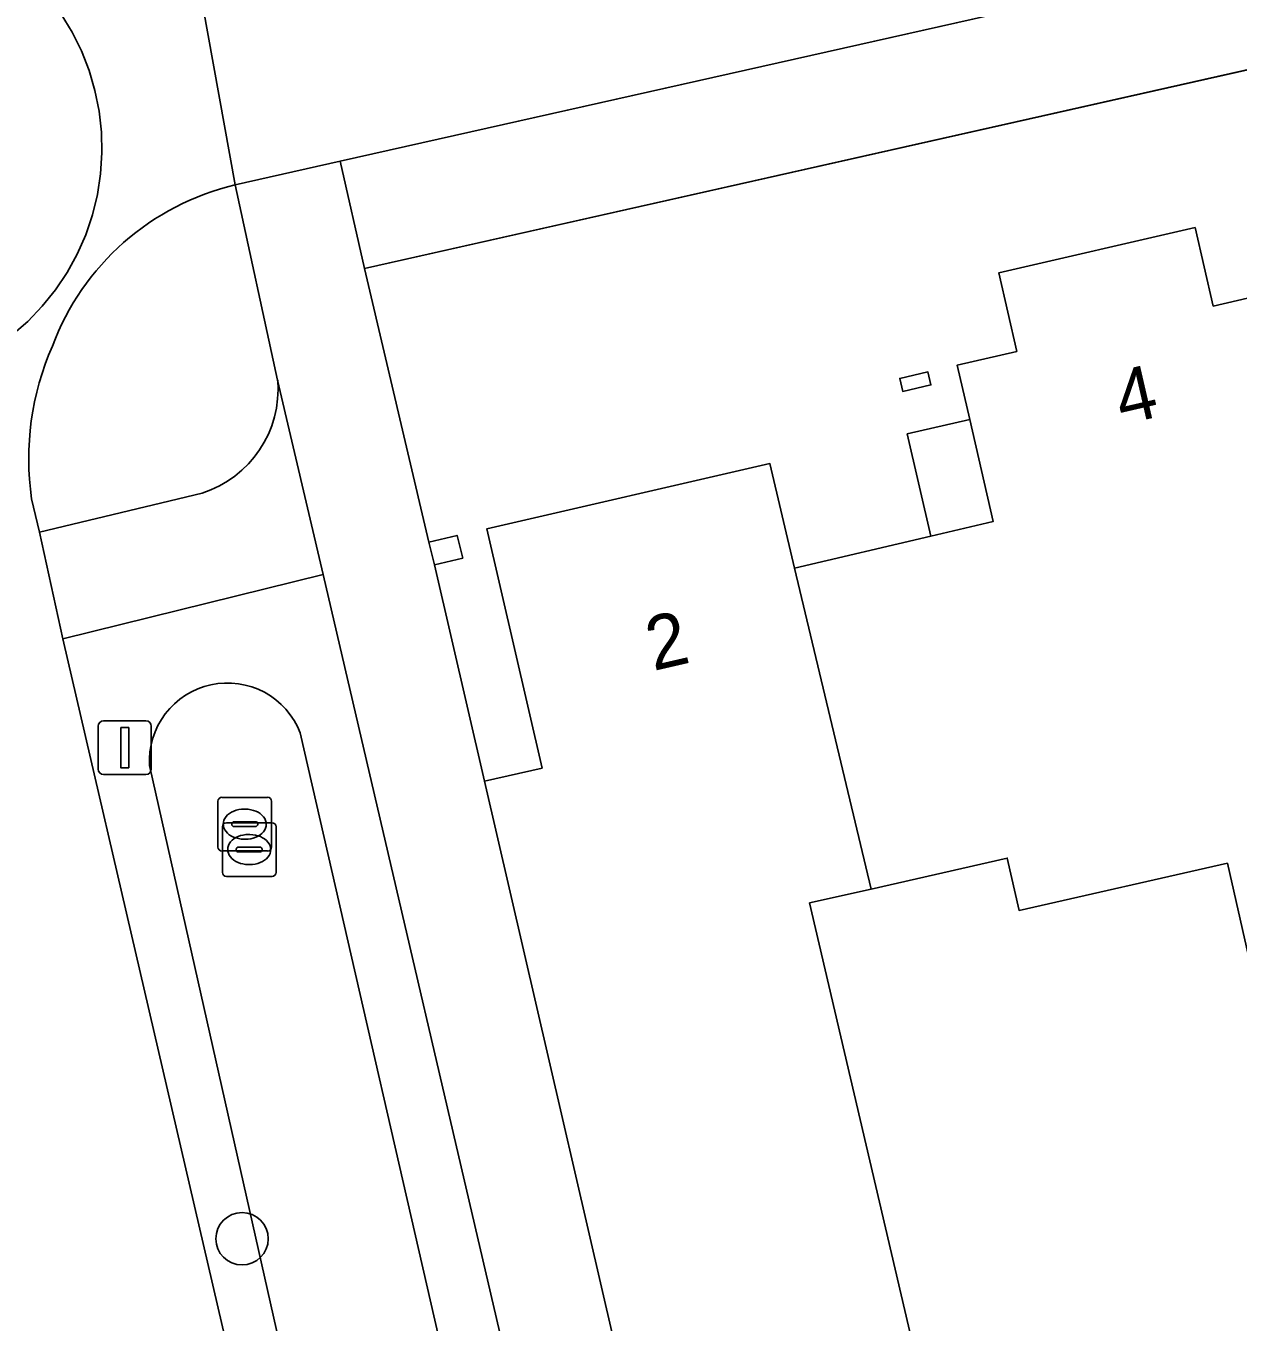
# Model space of a CAD drawing. Extents: x 156412 to 157779, y 382335 to 383768.
# Drawn here: x 156600.96 to 156623.55, y 383212.5 to 383236.66 of the extents above; entities that cross this region are included whole.
import ezdxf

# ---------------------------------------------------------------- set-up
doc = ezdxf.new("R2010")
doc.units = 0
for name, color, linetype in [('IMGEO_Berm_groen', 7, 'Continuous'), ('IMGEO_Boom', 7, 'Continuous'), ('IMGEO_Erf', 7, 'Continuous'), ('IMGEO_Greppel_droge_sloot', 7, 'Continuous'), ('IMGEO_Kolk', 7, 'Continuous'), ('IMGEO_Lichtmast', 7, 'Continuous'), ('IMGEO_Pand', 7, 'Continuous'), ('IMGEO_Pand_nummerreeks', 7, 'Continuous'), ('IMGEO_Pand_overbouw', 7, 'Continuous'), ('IMGEO_Rijbaan_lokaal_gesloten', 7, 'Continuous'), ('IMGEO_Rijbaan_lokaal_open', 7, 'Continuous'), ('IMGEO_Voetpad_open', 7, 'Continuous')]:
    doc.layers.add(name, color=color, linetype=linetype)

msp = doc.modelspace()

# ---------------------------------------------------------------- linework, layer by layer
at = {"layer": 'IMGEO_Berm_groen'}
for points in [[(156605.65, 383230.059), (156604.859, 383233.7)], [(156601.064, 383227.848), (156601.21, 383227.222), (156604.24, 383227.953)], [(156618.254, 383175.976), (156606.5, 383226.438), (156601.645, 383225.237), (156613.336, 383174.879)], [(156613.415, 383177.748), (156603.261, 383222.875), (156603.259, 383223.004), (156603.269, 383223.132), (156603.29, 383223.259), (156603.322, 383223.383), (156603.366, 383223.504), (156603.419, 383223.621), (156603.483, 383223.733), (156603.556, 383223.839), (156603.638, 383223.937), (156603.729, 383224.028), (156603.827, 383224.111), (156603.933, 383224.185), (156604.044, 383224.249), (156604.161, 383224.303), (156604.281, 383224.347), (156604.406, 383224.38), (156604.533, 383224.402), (156604.661, 383224.412), (156604.789, 383224.411), (156604.917, 383224.399), (156605.044, 383224.376), (156605.167, 383224.341), (156605.288, 383224.296), (156605.404, 383224.24), (156605.514, 383224.174), (156605.618, 383224.099), (156605.716, 383224.015), (156605.805, 383223.923), (156605.886, 383223.823), (156605.958, 383223.716), (156606.02, 383223.604), (156606.072, 383223.486), (156616.401, 383178.418)]]:
    msp.add_lwpolyline(points, dxfattribs=at)
for centre, radius, start, end in [((156605.972, 383229.003), 4.827, 103.3333, 159.494), ((156606.208, 383228.598), 5.198, 156.2189, 188.2939), ((156603.622, 383229.892), 2.035, 287.6874, 4.7067)]:
    msp.add_arc(centre, radius, start, end, dxfattribs=at)
at = {"layer": 'IMGEO_Boom'}
msp.add_circle((156604.986, 383214.054), 0.489, dxfattribs=at)
at = {"layer": 'IMGEO_Erf'}
for points in [[(156629.982, 383237.255), (156607.27, 383232.142), (156608.47, 383227.036), (156608.996, 383227.164), (156609.099, 383226.743), (156608.572, 383226.615), (156609.503, 383222.585), (156610.579, 383222.828), (156609.547, 383227.286), (156614.826, 383228.503), (156615.282, 383226.556), (156617.826, 383227.152), (156618.99, 383227.425), (156618.551, 383229.325), (156618.317, 383230.339), (156619.428, 383230.595), (156619.091, 383232.057), (156622.751, 383232.902), (156623.089, 383231.44), (156625.278, 383231.947)], [(156623.752, 383219.299), (156623.354, 383221.055), (156619.472, 383220.174), (156619.251, 383221.149), (156616.714, 383220.573), (156615.565, 383220.313), (156617.927, 383210.221)]]:
    msp.add_lwpolyline(points, dxfattribs=at)
msp.add_lwpolyline([(156617.828, 383229.969), (156617.302, 383229.848), (156617.246, 383230.092), (156617.772, 383230.213)], close=True, dxfattribs=at)
at = {"layer": 'IMGEO_Greppel_droge_sloot'}
msp.add_lwpolyline([(156616.401, 383178.418), (156606.072, 383223.486), (156606.02, 383223.604), (156605.958, 383223.716), (156605.886, 383223.823), (156605.805, 383223.923), (156605.716, 383224.015), (156605.618, 383224.099), (156605.514, 383224.174), (156605.404, 383224.24), (156605.288, 383224.296), (156605.167, 383224.341), (156605.044, 383224.376), (156604.917, 383224.399), (156604.789, 383224.411), (156604.661, 383224.412), (156604.533, 383224.402), (156604.406, 383224.38), (156604.281, 383224.347), (156604.161, 383224.303), (156604.044, 383224.249), (156603.933, 383224.185), (156603.827, 383224.111), (156603.729, 383224.028), (156603.638, 383223.937), (156603.556, 383223.839), (156603.483, 383223.733), (156603.419, 383223.621), (156603.366, 383223.504), (156603.322, 383223.383), (156603.29, 383223.259), (156603.269, 383223.132), (156603.259, 383223.004), (156603.261, 383222.875), (156613.415, 383177.748)], dxfattribs=at)
at = {"layer": 'IMGEO_Kolk'}
for p, q in [((156604.536, 383221.356), (156604.536, 383222.208)), ((156604.611, 383222.282), (156605.463, 383222.282)), ((156605.537, 383222.208), (156605.537, 383221.356)), ((156605.024, 383222.062), (156605.049, 383222.062)), ((156604.619, 383220.883), (156604.619, 383221.735)), ((156604.694, 383221.809), (156605.546, 383221.809)), ((156604.795, 383221.776), (156604.795, 383221.788)), ((156605.233, 383221.739), (156604.835, 383221.739)), ((156604.838, 383221.825), (156605.236, 383221.825)), ((156605.279, 383221.788), (156605.279, 383221.776)), ((156605.62, 383221.735), (156605.62, 383220.883)), ((156605.047, 383221.502), (156605.022, 383221.502)), ((156605.107, 383221.589), (156605.132, 383221.589)), ((156605.463, 383221.282), (156604.611, 383221.282)), ((156604.878, 383221.303), (156604.878, 383221.315)), ((156605.316, 383221.266), (156604.918, 383221.266)), ((156604.921, 383221.352), (156605.319, 383221.352)), ((156605.362, 383221.315), (156605.362, 383221.303)), ((156605.13, 383221.029), (156605.105, 383221.029)), ((156605.546, 383220.809), (156604.694, 383220.809))]:
    msp.add_line(p, q, dxfattribs=at)
for points in [[(156604.536, 383221.356), (156604.536, 383222.208)], [(156604.611, 383222.282), (156605.463, 383222.282)], [(156605.537, 383222.208), (156605.537, 383221.356)], [(156604.619, 383220.883), (156604.619, 383221.735)], [(156604.694, 383221.809), (156605.546, 383221.809)], [(156605.62, 383221.735), (156605.62, 383220.883)], [(156605.463, 383221.282), (156604.611, 383221.282)], [(156605.546, 383220.809), (156604.694, 383220.809)]]:
    msp.add_lwpolyline(points, dxfattribs=at)
for centre, radius, start, end in [((156604.613, 383222.206), 0.0765, 91.552, 178.448), ((156604.613, 383222.206), 0.0765, 91.552, 178.448), ((156605.461, 383222.206), 0.0765, 1.552, 88.448), ((156605.461, 383222.206), 0.0765, 1.552, 88.448), ((156604.696, 383221.733), 0.0765, 91.552, 178.448), ((156604.696, 383221.733), 0.0765, 91.552, 178.448), ((156604.835, 383221.785), 0.0403, 85.8775, 175.7526), ((156604.832, 383221.775), 0.0366, 178.938, 274.7102), ((156605.236, 383221.782), 0.043, 264.8664, 352.4533), ((156605.24, 383221.787), 0.0386, 1.7309, 96.639), ((156605.544, 383221.733), 0.0765, 1.552, 88.448), ((156605.544, 383221.733), 0.0765, 1.552, 88.448), ((156604.613, 383221.358), 0.0765, 181.552, 268.448), ((156604.613, 383221.358), 0.0765, 181.552, 268.448), ((156604.918, 383221.312), 0.0403, 85.8775, 175.7526), ((156604.915, 383221.302), 0.0366, 178.938, 274.7102), ((156605.319, 383221.309), 0.043, 264.8664, 352.4533), ((156605.323, 383221.314), 0.0386, 1.7309, 96.639), ((156605.461, 383221.358), 0.0765, 271.552, 358.448), ((156605.461, 383221.358), 0.0765, 271.552, 358.448), ((156604.696, 383220.885), 0.0765, 181.552, 268.448), ((156604.696, 383220.885), 0.0765, 181.552, 268.448), ((156605.544, 383220.885), 0.0765, 271.552, 358.448), ((156605.544, 383220.885), 0.0765, 271.552, 358.448)]:
    msp.add_arc(centre, radius, start, end, dxfattribs=at)
for centre, major_axis, ratio, start_param, end_param in [((156605.023, 383221.782), (-0.387, 0.002), 0.722429, 4.712389, 7.853982), ((156605.048, 383221.782), (-0.39, 0.002), 0.717154, 1.570796, 4.712389), ((156605.106, 383221.309), (-0.387, 0.002), 0.722429, 4.712389, 7.853982), ((156605.131, 383221.309), (-0.39, 0.002), 0.717154, 1.570796, 4.712389)]:
    msp.add_ellipse(centre, major_axis=major_axis, ratio=ratio, start_param=start_param, end_param=end_param, dxfattribs=at)
at = {"layer": 'IMGEO_Lichtmast'}
for p, q in [((156602.305, 383222.808), (156602.305, 383223.608)), ((156602.305, 383223.608), (156602.305, 383222.808)), ((156602.405, 383223.708), (156603.195, 383223.708)), ((156603.195, 383223.708), (156602.405, 383223.708)), ((156603.295, 383223.608), (156603.295, 383222.808)), ((156603.295, 383222.808), (156603.295, 383223.608)), ((156603.195, 383222.708), (156602.405, 383222.708)), ((156602.405, 383222.708), (156603.195, 383222.708))]:
    msp.add_line(p, q, dxfattribs=at)
msp.add_lwpolyline([(156602.725, 383223.583), (156602.875, 383223.583), (156602.875, 383222.833), (156602.725, 383222.833), (156602.725, 383223.583)], dxfattribs=at)
for centre, start, end in [((156602.405, 383223.608), 90, 180), ((156602.405, 383223.608), 90, 180), ((156603.195, 383223.608), 0, 90), ((156603.195, 383223.608), 360, 90), ((156602.405, 383222.808), 180, 270), ((156602.405, 383222.808), 180, 270), ((156603.195, 383222.808), 270, 0), ((156603.195, 383222.808), 270, 0)]:
    msp.add_arc(centre, 0.1, start, end, dxfattribs=at)
at = {"layer": 'IMGEO_Pand'}
for points in [[(156618.551, 383229.325), (156618.99, 383227.425), (156617.826, 383227.152), (156615.282, 383226.556), (156616.714, 383220.573), (156619.251, 383221.149), (156619.472, 383220.174), (156623.354, 383221.055), (156623.752, 383219.299), (156632.588, 383221.303), (156632.612, 383221.196), (156633.558, 383221.411), (156631.543, 383230.295), (156627.274, 383229.327), (156627.385, 383228.839), (156626.068, 383228.54), (156625.278, 383231.947), (156623.089, 383231.44), (156622.751, 383232.902), (156619.091, 383232.057), (156619.428, 383230.595), (156618.317, 383230.339)], [(156617.772, 383230.213), (156617.246, 383230.092), (156617.302, 383229.848), (156617.828, 383229.969)], [(156616.714, 383220.573), (156615.282, 383226.556), (156614.826, 383228.503), (156609.547, 383227.286), (156610.579, 383222.828), (156609.503, 383222.585), (156612.644, 383209.015), (156617.927, 383210.221), (156615.565, 383220.313)], [(156608.572, 383226.615), (156609.099, 383226.743), (156608.996, 383227.164), (156608.47, 383227.036)]]:
    msp.add_lwpolyline(points, close=True, dxfattribs=at)
at = {"layer": 'IMGEO_Pand_overbouw'}
msp.add_lwpolyline([(156618.99, 383227.425), (156618.551, 383229.325), (156617.386, 383229.056), (156617.826, 383227.152)], close=True, dxfattribs=at)
at = {"layer": 'IMGEO_Rijbaan_lokaal_gesloten'}
msp.add_lwpolyline([(156646.059, 383242.959), (156717.235, 383259.398), (156716.377, 383263.265), (156708.386, 383261.419), (156638.408, 383245.297), (156608.429, 383238.567), (156605.937, 383237.996), (156604.153, 383237.588), (156604.859, 383233.7), (156606.812, 383234.139)], close=True, dxfattribs=at)
for points in [[(156604.859, 383233.7), (156604.153, 383237.588)], [(156601.613, 383236.879), (156601.817, 383236.546), (156601.991, 383236.195), (156602.134, 383235.831), (156602.244, 383235.456), (156602.321, 383235.073), (156602.364, 383234.684), (156602.373, 383234.293), (156602.348, 383233.903), (156602.289, 383233.516), (156602.196, 383233.137), (156602.071, 383232.766), (156601.913, 383232.408), (156601.725, 383232.066), (156601.507, 383231.741), (156601.262, 383231.436), (156600.991, 383231.154), (156600.697, 383230.897)], [(156601.645, 383225.237), (156601.21, 383227.222), (156601.064, 383227.848)], [(156613.69, 383173.197), (156613.336, 383174.879), (156601.645, 383225.237)]]:
    msp.add_lwpolyline(points, dxfattribs=at)
for centre, radius, start, end in [((156605.972, 383229.003), 4.827, 103.3333, 159.494), ((156606.208, 383228.598), 5.198, 156.2189, 188.2939)]:
    msp.add_arc(centre, radius, start, end, dxfattribs=at)
at = {"layer": 'IMGEO_Rijbaan_lokaal_open'}
msp.add_lwpolyline([(156600.697, 383230.897), (156600.991, 383231.154), (156601.262, 383231.436), (156601.507, 383231.741), (156601.725, 383232.066), (156601.913, 383232.408), (156602.071, 383232.766), (156602.196, 383233.137), (156602.289, 383233.516), (156602.348, 383233.903), (156602.373, 383234.293), (156602.364, 383234.684), (156602.321, 383235.073), (156602.244, 383235.456), (156602.134, 383235.831), (156601.991, 383236.195), (156601.817, 383236.546), (156601.613, 383236.879)], dxfattribs=at)
at = {"layer": 'IMGEO_Voetpad_open'}
for points in [[(156824.071, 383284.073), (156717.235, 383259.398), (156646.059, 383242.959), (156606.812, 383234.139), (156607.27, 383232.142), (156629.982, 383237.255), (156646.272, 383241.022), (156662.55, 383244.783), (156678.822, 383248.527), (156681.283, 383249.09), (156681.665, 383249.18), (156682.695, 383249.423), (156685.187, 383249.999), (156700.234, 383253.481), (156717.517, 383257.459), (156717.658, 383257.492), (156752.621, 383265.563)], [(156616.091, 383194.098), (156614.908, 383199.26), (156612.644, 383209.015), (156609.503, 383222.585), (156608.572, 383226.615), (156608.47, 383227.036), (156607.27, 383232.142), (156606.812, 383234.139), (156604.859, 383233.7), (156605.65, 383230.059), (156606.5, 383226.438), (156618.254, 383175.976), (156613.929, 383174.931), (156614.251, 383173.392), (156614.394, 383173.088), (156618.674, 383174.115), (156619.517, 383170.43)], [(156604.24, 383227.953), (156601.21, 383227.222), (156601.645, 383225.237), (156606.5, 383226.438), (156605.65, 383230.059)]]:
    msp.add_lwpolyline(points, dxfattribs=at)
msp.add_arc((156603.622, 383229.892), 2.035, 287.6874, 4.7067, dxfattribs=at)

# ---------------------------------------------------------------- texts
at = {"layer": 'IMGEO_Pand_nummerreeks'}
for s, rotation, p in [('4', 12.9947, (156621.39, 383229.221)), ('2', 12.987, (156612.651, 383224.635))]:
    msp.add_text(s, height=1, rotation=rotation, dxfattribs=at).set_placement(p)

doc.saveas('drawing.dxf')
